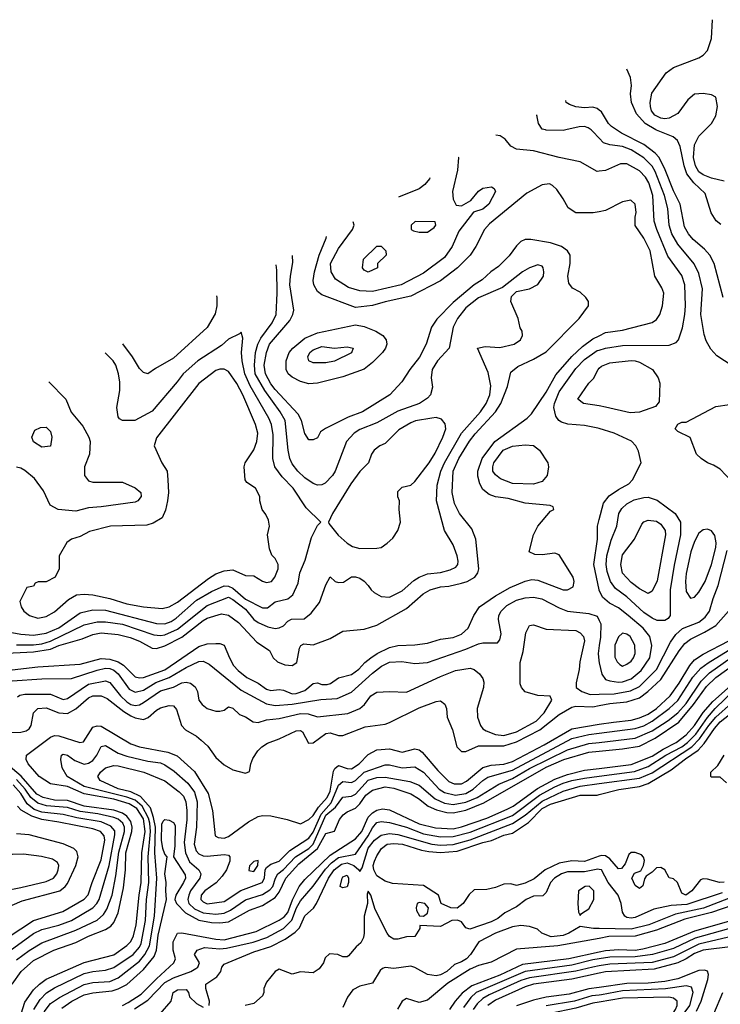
# Model space of a CAD drawing. Header units: inches. Extents: x 1793402 to 1900366, y 320852 to 470679.
# Tile 415 of 604: x 1837265 to 1840571, y 455875 to 460520. Entities that reach past the tile are written whole.
import ezdxf

# ---------------------------------------------------------------- set-up
doc = ezdxf.new("R2010")
doc.units = ezdxf.units.IN
doc.header["$MEASUREMENT"] = 0
for name, color, linetype in [('B8435', 7, 'Continuous'), ('B8436', 7, 'Continuous'), ('B8445', 7, 'Continuous'), ('B8446', 7, 'Continuous')]:
    doc.layers.add(name, color=color, linetype=linetype)

msp = doc.modelspace()

# ---------------------------------------------------------------- linework, layer by layer
at = {"layer": 'B8435', "color": 4}
for points, elevation in [([(1839842, 460000), (1839830, 459997.2), (1839750, 459999), (1839746, 460000)], 368), ([(1840000, 459960.8), (1839970, 459993.2), (1839961.1, 460000)], 368), ([(1840000, 459805.3), (1839990, 459804), (1839910, 459849), (1839810, 459869.4), (1839690, 459900.9), (1839609.5, 459909.5), (1839583.2, 459923.2), (1839556.5, 459956.5), (1839532.7, 459972.7), (1839512.4, 459975.6)], 372), ([(1839336.7, 459871.4), (1839336.3, 459870), (1839330.5, 459810), (1839306.8, 459710), (1839310, 459674), (1839324.7, 459644.7), (1839350, 459642), (1839393.2, 459666.8), (1839430, 459711), (1839450, 459726), (1839490.9, 459730.9), (1839503.6, 459723.6), (1839511, 459710), (1839478.8, 459650), (1839450, 459626.6), (1839407.1, 459612.9), (1839336.9, 459523.1), (1839306, 459450), (1839270, 459399), (1839170, 459323.7), (1839064.7, 459270), (1838930, 459237.4), (1838870, 459240.5), (1838816.2, 459256.2), (1838755.3, 459295.3), (1838735.1, 459330), (1838732, 459370), (1838770, 459440.7), (1838836, 459530), (1838842.7, 459550), (1838838.2, 459566.3)], 372), ([(1839201.1, 459774.7), (1839198.8, 459770), (1839176.7, 459743.3), (1839150, 459722.7), (1839051.9, 459682.7)], 368), ([(1840000, 459614.4), (1839970.5, 459609.5), (1839890, 459609.2), (1839852.5, 459632.5), (1839830, 459675.3), (1839798.9, 459718.9), (1839778.6, 459738.6), (1839765.2, 459745.2), (1839730, 459741.2), (1839658.8, 459701.2), (1839482.6, 459557.4), (1839458.4, 459530), (1839417.1, 459450), (1839390.4, 459410), (1839331.2, 459348.8), (1839250, 459287.8), (1839110, 459215.1), (1838990.3, 459189.7), (1838930, 459171.5), (1838850, 459162), (1838690, 459221.6), (1838670, 459238), (1838653.3, 459270), (1838649.7, 459290), (1838655.8, 459330), (1838678.9, 459410), (1838711.6, 459490), (1838712.8, 459498)], 376), ([(1837169.8, 457530.2), (1837330, 457537.8), (1837409.9, 457550.1), (1837450, 457568.1), (1837560.5, 457599.5), (1837610, 457620.3), (1837650, 457627.2), (1837730, 457620.3), (1837785.9, 457605.9), (1837830, 457588.8), (1837890, 457555.8), (1837910, 457553.7), (1837950, 457566), (1838030, 457606.7), (1838130, 457686.3), (1838150, 457696.9), (1838216.7, 457716.7), (1838250, 457710.4), (1838296.9, 457676.9), (1838383.9, 457583.9), (1838444, 457544), (1838461, 457510), (1838481, 457490), (1838515.9, 457475.9), (1838550, 457473.4), (1838572.9, 457487.1), (1838584.7, 457555.3), (1838591.9, 457568.1), (1838605.1, 457574.9), (1838650, 457570.7), (1838730, 457600.7), (1838790, 457634.8), (1838890, 457644), (1838950, 457663), (1839090, 457743), (1839168.5, 457811.5), (1839201.2, 457830), (1839250, 457844.9), (1839290, 457848.4), (1839350, 457861.3), (1839377.2, 457870), (1839412.3, 457890), (1839427, 457910), (1839431.6, 457930), (1839417, 458070), (1839398, 458118), (1839340.9, 458190), (1839317.4, 458237.4), (1839306, 458290), (1839309.7, 458390), (1839336.9, 458450), (1839388.1, 458531.9), (1839413.9, 458566.1), (1839509.6, 458670), (1839535.1, 458710), (1839567, 458790), (1839583.2, 458856.8), (1839615.5, 458884.5), (1839690, 458918), (1839750, 458952.4), (1839904.5, 459110), (1839949.3, 459170), (1839949.3, 459190), (1839937.2, 459210), (1839910, 459235.1), (1839873.8, 459253.8), (1839856.6, 459276.6), (1839852, 459310), (1839862, 459370), (1839862.7, 459410), (1839849.2, 459430), (1839821.2, 459450), (1839770, 459467.8), (1839676.3, 459483.7), (1839650, 459482.7), (1839630, 459473.2), (1839610, 459454), (1839574.4, 459405.6), (1839523.8, 459356.2), (1839488, 459330), (1839447.8, 459292.2), (1839410, 459269.6), (1839310, 459185.6), (1839233.3, 459106.7), (1839208, 459070), (1839183.8, 458990), (1839151.7, 458928.3), (1839105.5, 458870), (1839068, 458812), (1839011, 458750), (1838882.8, 458670), (1838815.6, 458644.4), (1838707.9, 458592.1), (1838684.9, 458575.1), (1838670, 458548), (1838650, 458538), (1838630, 458538), (1838610, 458568), (1838595.1, 458630), (1838579.1, 458659.1), (1838470, 458774.7), (1838450, 458801.6), (1838424.2, 458850), (1838419.3, 458890), (1838429.8, 458950.2), (1838444.4, 458990), (1838539.5, 459100.5), (1838554, 459130), (1838558.4, 459150), (1838540.4, 459270), (1838542.6, 459310), (1838554.3, 459374.3), (1838552.7, 459407.8)], 384), ([(1837250, 457571.3), (1837330, 457571.3), (1837370, 457576.2), (1837410, 457588.2), (1837570, 457664.9), (1837630, 457679.6), (1837670, 457679.6), (1837750, 457669), (1837897.5, 457617.5), (1837930, 457614.6), (1837950, 457618.3), (1838010, 457644.9), (1838150, 457756.5), (1838250, 457795.3), (1838270, 457785.3), (1838330, 457738.9), (1838370, 457690.4), (1838390, 457676.4), (1838436.1, 457656.1), (1838470, 457648.2), (1838489.6, 457650.4), (1838510, 457660.7), (1838530, 457682), (1838548, 457692), (1838606.6, 457693.4), (1838640.1, 457719.9), (1838679, 457770), (1838710, 457854), (1838730, 457892), (1838754, 457870), (1838770, 457864.7), (1838792.9, 457867.1), (1838830, 457891.3), (1838850, 457891.3), (1838870, 457884.7), (1838890, 457871.3), (1838910, 457851.3), (1838922.8, 457830), (1838938, 457818), (1838970, 457799.1), (1839010, 457796.3), (1839070, 457825.5), (1839124.9, 457875.1), (1839150, 457890.6), (1839190, 457905.5), (1839250, 457912.4), (1839296.1, 457923.9), (1839322.5, 457937.5), (1839332.7, 457950), (1839334.8, 457965.2), (1839329.4, 457990), (1839310, 458042), (1839269.2, 458110), (1839231.6, 458250), (1839235.3, 458324.7), (1839252.8, 458390), (1839269.8, 458430.2), (1839349.8, 458570.2), (1839438.7, 458670), (1839466, 458710), (1839483.6, 458750), (1839487.7, 458792.3), (1839476.1, 458856.1), (1839426, 458970), (1839461.2, 458978.8), (1839530, 458974), (1839598, 458990), (1839628.7, 459010), (1839638, 459030), (1839635.3, 459050), (1839626, 459066), (1839617.2, 459110), (1839582.7, 459190), (1839585.2, 459214.8), (1839610, 459238), (1839670, 459251), (1839710, 459271.3), (1839736, 459310), (1839739, 459330), (1839735.3, 459350), (1839730, 459358), (1839710, 459364), (1839670, 459349), (1839638, 459330), (1839542.8, 459257.2), (1839430, 459207.3), (1839370, 459160.7), (1839330.5, 459110), (1839310.7, 459070), (1839292, 458970), (1839236.3, 458910), (1839210.6, 458870), (1839207.3, 458830), (1839213.7, 458786.3), (1839202.8, 458750), (1839190, 458734), (1839151, 458710), (1839050, 458673.3), (1838950, 458618.4), (1838870, 458587), (1838842.8, 458570), (1838807.3, 458530), (1838753.4, 458390), (1838740.7, 458370), (1838705.8, 458334.2), (1838690, 458326), (1838670, 458324.5), (1838650, 458332.3), (1838610, 458359.5), (1838577, 458390), (1838550, 458425.2), (1838539.6, 458450), (1838531.5, 458490), (1838518, 458630), (1838494.7, 458670), (1838421, 458770), (1838376, 458850), (1838373.5, 458890), (1838378, 458950), (1838388.2, 458990), (1838402.6, 459017.4), (1838456.3, 459090), (1838475.6, 459130), (1838480.5, 459230), (1838479.1, 459339.1), (1838475.6, 459364.4)], 388), ([(1838194.3, 459216.9), (1838196, 459210), (1838196, 459170), (1838187.1, 459132.9), (1838150, 459068.7), (1837990, 458922.7), (1837905.2, 458874.8), (1837870, 458848.7), (1837850, 458855.3), (1837830, 458875.3), (1837798, 458930), (1837751.7, 458990.7)], 388), ([(1837210, 457632.7), (1837270, 457621.1), (1837330, 457616.9), (1837390, 457625.3), (1837450, 457650.3), (1837550, 457722), (1837610, 457736), (1837670, 457734.3), (1837910, 457671.8), (1837950, 457670.3), (1837979.2, 457680.8), (1838003.9, 457696.1), (1838099, 457781), (1838170, 457821.7), (1838230, 457849), (1838250, 457847.8), (1838270, 457838.3), (1838330, 457786.7), (1838410, 457745.5), (1838435.1, 457744.9), (1838470, 457773.4), (1838530, 457787.7), (1838553.3, 457806.7), (1838578.3, 457861.7), (1838587.3, 457910), (1838612.3, 457970), (1838642, 458078), (1838670, 458134), (1838686, 458150), (1838616.5, 458216.5), (1838555.1, 458310), (1838503.5, 458363.5), (1838469.6, 458410), (1838459.6, 458450), (1838461.7, 458561.7), (1838453.3, 458610), (1838440.7, 458640.7), (1838353.2, 458793.2), (1838326.9, 458850), (1838314.7, 458910), (1838311.5, 458950), (1838317.2, 459017.2), (1838310, 459046), (1838302, 459038), (1838250, 459013.2), (1838216.5, 458983.5), (1838104.9, 458910), (1838036.3, 458850), (1838008.6, 458811.4), (1837890, 458673.2), (1837809.1, 458629.1), (1837750, 458628.7), (1837736.4, 458636.4), (1837730, 458646), (1837724, 458690), (1837738, 458770), (1837737, 458810), (1837731.8, 458850), (1837718.4, 458890), (1837706.6, 458910), (1837668.5, 458948.1)], 392), ([(1837230, 457452.6), (1837350, 457466.3), (1837550, 457479.5), (1837650, 457506.3), (1837690, 457503.2), (1837730.2, 457490.2), (1837755.6, 457475.6), (1837810, 457420.4), (1837830, 457415.8), (1837850, 457417.4), (1837950, 457453.6), (1838110, 457562.6), (1838150, 457575.8), (1838190, 457577.1), (1838210, 457577.1), (1838230.5, 457570), (1838254.4, 457510), (1838274.1, 457474.1), (1838295.5, 457450), (1838336.3, 457416.3), (1838390, 457390.3), (1838430, 457361.3), (1838450, 457355.3), (1838490, 457360.8), (1838510, 457357.3), (1838550, 457339.6), (1838570, 457341.5), (1838610, 457356), (1838650, 457388.4), (1838670, 457392.2), (1838690, 457384.2), (1838716.6, 457383.4), (1838732.1, 457387.9), (1838770, 457414.4), (1838830, 457430.3), (1838864.7, 457455.3), (1838893, 457487), (1838922, 457510), (1838952.3, 457530), (1839010, 457558), (1839050, 457567), (1839130, 457570.4), (1839190, 457579.3), (1839250, 457598), (1839310, 457604.9), (1839350, 457620.4), (1839382, 457650), (1839407.3, 457710), (1839435.1, 457750), (1839510, 457801.3), (1839579.4, 457840.6), (1839650, 457870.8), (1839681.5, 457878.5), (1839710, 457876.3), (1839830, 457830.8), (1839850, 457831), (1839876, 457844), (1839881.2, 457870), (1839877.2, 457890), (1839810, 457995.3), (1839790, 458004), (1839730, 457995.3), (1839696.4, 457996.4), (1839668.7, 458010), (1839689.4, 458090), (1839710, 458131.3), (1839770, 458202), (1839786, 458210), (1839782, 458222), (1839768, 458228), (1839650, 458239.5), (1839570, 458260.5), (1839510, 458269.6), (1839480.1, 458280.1), (1839450, 458303.7), (1839435.6, 458330), (1839427, 458367), (1839426.9, 458390), (1839446.9, 458450), (1839506.3, 458530), (1839659.1, 458640.9), (1839679.4, 458660.6), (1839750, 458763), (1839795.3, 458844.7), (1839870, 458930.4), (1839921.4, 458978.6), (1839970, 459014), (1840000, 459029.2)], 376), ([(1840000, 458591.4), (1839993.4, 458593.4), (1839930, 458605.1), (1839851.9, 458611.9), (1839822, 458622), (1839809.6, 458629.6), (1839795.1, 458650), (1839786, 458690), (1839788, 458710), (1839810, 458764.9), (1839890, 458874.9), (1839930, 458917.6), (1839990, 458958.7), (1840000, 458961.6)], 372), ([(1840000, 458697.7), (1839926, 458710), (1839898, 458730), (1839950, 458804.7), (1839972.5, 458827.5), (1839994, 458870), (1840000, 458876)], 368), ([(1837402.1, 458812), (1837482.8, 458730), (1837507.9, 458667.9), (1837562.5, 458602.5), (1837591, 458550), (1837598, 458530), (1837594.8, 458470), (1837571, 458410), (1837571.3, 458370), (1837590, 458344.7), (1837610, 458338), (1837750, 458338.8), (1837810, 458310.8), (1837836, 458290), (1837838, 458270), (1837822, 458250), (1837810, 458244), (1837650, 458221.2), (1837590, 458217.2), (1837530, 458201.2), (1837446, 458210), (1837408.7, 458230), (1837378, 458298), (1837334.8, 458354.8), (1837290, 458394), (1837270, 458404), (1837250, 458409)], 392), ([(1840000, 457829.2), (1839999.6, 457830), (1839974.7, 457950), (1839991.5, 458070), (1839991.6, 458130), (1840000, 458161.8)], 372), ([(1837230, 457401.1), (1837370, 457410.3), (1837510, 457412.2), (1837630, 457451.5), (1837670, 457460.2), (1837690, 457459.6), (1837710, 457451.5), (1837730, 457433.4), (1837781.4, 457361.4), (1837810, 457347), (1837850, 457356.5), (1837906.9, 457393.1), (1837970, 457416.9), (1838050, 457463.7), (1838110, 457492.4), (1838130, 457494.4), (1838159.2, 457479.2), (1838310, 457356.4), (1838430, 457291.8), (1838470, 457285.3), (1838550, 457290.2), (1838686.7, 457313.3), (1838762.4, 457317.6), (1838830, 457347.7), (1838930, 457437.1), (1838972.7, 457470), (1839010, 457488.4), (1839067.5, 457492.5), (1839130, 457483), (1839190, 457488.2), (1839369.7, 457550.3), (1839430, 457576.3), (1839450, 457580.7), (1839519, 457581), (1839530, 457594), (1839536.5, 457623.5), (1839524, 457690), (1839525.2, 457710), (1839537.2, 457730), (1839563.8, 457756.2), (1839610, 457781.6), (1839650, 457792.2), (1839690, 457795.8), (1839728.6, 457788.6), (1839810, 457745.5), (1839850, 457730.4), (1839950, 457719.1), (1839990, 457706), (1840000, 457685.7)], 372), ([(1837254.2, 457325.8), (1837266, 457334), (1837290, 457338.4), (1837410, 457338.7), (1837470, 457313), (1837490, 457318), (1837590, 457384.6), (1837670, 457400.4), (1837690, 457393.4), (1837741.1, 457330), (1837770, 457301.7), (1837790, 457288.9), (1837810, 457284.6), (1837830, 457287.2), (1837850, 457298), (1837930, 457354.6), (1837990, 457371.7), (1838030, 457392), (1838050, 457394.9), (1838070.4, 457390.4), (1838092.7, 457372.7), (1838104, 457350), (1838111, 457310), (1838126, 457290), (1838150, 457271), (1838190, 457258), (1838210, 457258), (1838230, 457262), (1838250, 457278), (1838270, 457271.3), (1838302, 457242), (1838330, 457230.8), (1838367.4, 457207.4), (1838390, 457204.9), (1838430, 457217.6), (1838490, 457223.1), (1838590, 457247.2), (1838625.8, 457245.9), (1838670, 457230.4), (1838812.9, 457247.1), (1838870, 457270.6), (1838892.7, 457290), (1838921.2, 457330), (1838950, 457346.8), (1839010, 457351.3), (1839090, 457347.7), (1839250, 457421.6), (1839322, 457450), (1839390, 457460.7), (1839410, 457454.8), (1839434.6, 457434.6), (1839450, 457411.3), (1839454.9, 457394.9), (1839453, 457370), (1839423, 457270), (1839426, 457230), (1839439.1, 457190), (1839450, 457174.8), (1839465.5, 457165.5), (1839510, 457147.2), (1839550, 457143.6), (1839610, 457160.9), (1839701.6, 457210), (1839740.5, 457250), (1839775.3, 457310), (1839768.4, 457328.4), (1839710, 457332), (1839650, 457349.4), (1839632.3, 457370), (1839626.5, 457386.5), (1839626.8, 457486.8), (1839641.2, 457538.8), (1839652.9, 457627.1), (1839670, 457662), (1839690, 457664.7), (1839750, 457644.9), (1839890, 457638), (1839910, 457627.3), (1839924.9, 457610), (1839930.4, 457590), (1839908, 457490), (1839905.2, 457454.8), (1839891.1, 457391.1), (1839891.3, 457370), (1839918, 457350), (1839956.7, 457336.7), (1840000, 457337.8)], 368), ([(1840000, 457567), (1839994, 457530), (1839997.3, 457497.3), (1840000, 457485.4)], 372), ([(1837170, 457155.3), (1837270, 457158.3), (1837295.5, 457164.5), (1837310, 457174.9), (1837319.7, 457190), (1837329.6, 457250), (1837350, 457270.4), (1837390, 457273.7), (1837450, 457250.3), (1837490, 457247.2), (1837530, 457268.5), (1837590, 457321.3), (1837610, 457330.3), (1837649.7, 457330.3), (1837678.4, 457318.4), (1837756.7, 457256.7), (1837790, 457236), (1837810, 457226), (1837850, 457219.3), (1837871.4, 457228.6), (1837910, 457262), (1837930, 457273.4), (1837970, 457284), (1837990, 457282.8), (1838005.5, 457265.5), (1838028.2, 457190), (1838047.7, 457170), (1838099.6, 457139.6), (1838121.1, 457121.1), (1838152.2, 457092.2), (1838190, 457038.8), (1838230, 457004), (1838270, 456980.7), (1838330, 456964.7), (1838350, 456974), (1838355.3, 457010), (1838364.7, 457035.3), (1838388, 457070), (1838408, 457090), (1838433.6, 457106.4), (1838490, 457126.8), (1838570, 457164.9), (1838590, 457166.8), (1838599.9, 457159.9), (1838627.3, 457107.3), (1838650, 457108.2), (1838710, 457153), (1838730, 457154.9), (1838770, 457143.8), (1838790, 457143), (1838895.8, 457184.2), (1838990, 457197.1), (1839010, 457203.8), (1839150, 457273), (1839230, 457302.8), (1839250, 457306), (1839270.7, 457290.7), (1839278.8, 457270), (1839282.8, 457230), (1839306.8, 457170), (1839327.3, 457090), (1839350, 457067.3), (1839370, 457068), (1839430, 457093.7), (1839550, 457093.8), (1839610, 457113.6), (1839718.7, 457170), (1839810, 457242.6), (1839870, 457277.4), (1839890, 457280.9), (1839970, 457278.5), (1840000, 457284.1)], 364), ([(1837272.3, 455830), (1837290, 455885.5), (1837330, 455942.4), (1837358.4, 455970), (1837390, 455993.4), (1837570, 456072.8), (1837710, 456108.8), (1837770, 456152.2), (1837788.7, 456171.3), (1837802, 456198), (1837814.8, 456250), (1837828, 456390), (1837838, 456450), (1837840.7, 456590), (1837856.8, 456690), (1837849.9, 456750), (1837818.1, 456798.1), (1837781.3, 456821.3), (1837710, 456843), (1837570, 456868.3), (1837490, 456902), (1837410, 456915.4), (1837357.6, 456950), (1837305.6, 457010), (1837295.1, 457030), (1837297.2, 457050), (1837410, 457135.8), (1837430, 457142.6), (1837450, 457141.7), (1837549.3, 457110.7), (1837566.6, 457113.4), (1837610, 457182), (1837630, 457188.2), (1837650, 457186.4), (1837790, 457103.7), (1837830, 457088.9), (1837964, 457064), (1838007.5, 457047.5), (1838090, 456972.7), (1838154.4, 456870), (1838175.5, 456790), (1838186.8, 456670), (1838201.6, 456661.6), (1838230, 456659.3), (1838250, 456666.7), (1838344.2, 456735.8), (1838390, 456760.4), (1838410, 456766), (1838450, 456763.8), (1838527.5, 456747.5), (1838590, 456726), (1838630, 456747.3), (1838650, 456766), (1838674.5, 456805.5), (1838716.5, 456850), (1838730, 456880.7), (1838745.8, 456974.2), (1838752.2, 456987.8), (1838770, 457001.3), (1838810, 456987), (1838830, 456985.3), (1838867.3, 457010), (1838910, 457052.7), (1838950, 457074.9), (1839010, 457079.6), (1839070, 457064.4), (1839130, 457080.5), (1839150, 457075.5), (1839164.6, 457064.6), (1839237.6, 456977.6), (1839290, 456926.7), (1839314.4, 456914.4), (1839350, 456914.6), (1839373.1, 456926.9), (1839450, 456991.6), (1839490, 457002.4), (1839550, 457007.2), (1839590, 457021.2), (1839740.4, 457099.6), (1839870, 457174.9), (1840000, 457195.8)], 356), ([(1837331.1, 455850), (1837361.8, 455898.2), (1837391.7, 455928.3), (1837430, 455953.1), (1837570, 456019.6), (1837610, 456030.3), (1837670, 456035.3), (1837710, 456048.8), (1837800.5, 456110), (1837830, 456144.9), (1837838, 456162), (1837858.8, 456270), (1837863.8, 456370), (1837873.8, 456450), (1837870.7, 456570), (1837882.2, 456690), (1837879.6, 456730), (1837873, 456753), (1837842.6, 456810), (1837810, 456837.5), (1837770, 456852.6), (1837570, 456902.8), (1837489.4, 456950), (1837466, 456990), (1837459, 457030), (1837462, 457050), (1837470, 457054.8), (1837490, 457050.6), (1837524.7, 457024.7), (1837570, 457008.2), (1837590, 457012.7), (1837610, 457025.5), (1837629.6, 457050), (1837650, 457090.8), (1837670, 457095.5), (1837730, 457060.3), (1837770, 457045.3), (1837870, 457021.7), (1837930, 457013.4), (1837950, 457004.9), (1837994.3, 456974.3), (1838058, 456918), (1838090, 456876.3), (1838103.1, 456830), (1838099.5, 456710), (1838088.9, 456630), (1838098.3, 456598.3), (1838110, 456584.4), (1838130, 456575.3), (1838150, 456573.4), (1838230, 456582), (1838250, 456578), (1838256, 456570), (1838256.3, 456550), (1838240.4, 456510), (1838221.1, 456478.9), (1838191.4, 456448.6), (1838139.3, 456410), (1838121.6, 456390), (1838119.3, 456370), (1838130, 456358), (1838150, 456348.9), (1838230, 456359.5), (1838308.8, 456411.2), (1838409.7, 456450.3), (1838419.7, 456470), (1838423.5, 456510), (1838430, 456521.1), (1838450, 456535.8), (1838490, 456550.4), (1838540.2, 456599.8), (1838630, 456658), (1838650, 456687.2), (1838687.7, 456772.3), (1838734.4, 456825.6), (1838770, 456908.2), (1838790, 456926.7), (1838830, 456921.1), (1838850, 456930.3), (1838890.6, 456969.4), (1838990, 457004.4), (1839010, 457004.4), (1839070, 456990.4), (1839130, 456994.9), (1839170, 456970.4), (1839244.4, 456890), (1839270, 456874.6), (1839321.2, 456861.2), (1839370, 456869.1), (1839405.6, 456890), (1839450, 456930.4), (1839474.1, 456945.9), (1839590, 456979.2), (1839870, 457129.1), (1839950, 457147.1), (1840000, 457153.5)], 352), ([(1837380, 455840), (1837410, 455878.7), (1837452.7, 455907.3), (1837570, 455967.8), (1837610, 455977.8), (1837690, 455982.3), (1837730, 456000.3), (1837830, 456078.9), (1837855.6, 456110), (1837876.8, 456150), (1837901.4, 456290), (1837912.7, 456470), (1837902.9, 456590), (1837905.3, 456710), (1837896.7, 456756.7), (1837881.9, 456801.9), (1837835.8, 456855.8), (1837790, 456877.1), (1837730, 456891.1), (1837644, 456930), (1837633.2, 456950), (1837646.6, 456970), (1837670, 456990.4), (1837710, 457001.6), (1837730, 456999.5), (1837850.8, 456970), (1837950, 456928.5), (1838017.8, 456877.8), (1838037.2, 456857.2), (1838048.9, 456830), (1838053.6, 456790), (1838054.1, 456745.9), (1838041.4, 456638.6), (1838047.1, 456590), (1838067, 456547), (1838110.6, 456510), (1838119.3, 456490), (1838115.8, 456470), (1838071.7, 456410), (1838062.7, 456390), (1838059, 456370), (1838063.6, 456350), (1838090, 456325.3), (1838130, 456307.2), (1838190, 456299.6), (1838230, 456304.4), (1838260.5, 456319.5), (1838330, 456367.4), (1838410, 456393.6), (1838445.5, 456414.5), (1838459.2, 456430), (1838472.1, 456470), (1838483.6, 456490), (1838510, 456510.3), (1838566.9, 456570), (1838629.7, 456610), (1838650, 456630.3), (1838710, 456767.1), (1838755.8, 456804.2), (1838790, 456852.4), (1838830, 456857), (1838850, 456866.7), (1838910, 456932.9), (1838950, 456944.4), (1838990, 456945.8), (1839106.5, 456926.5), (1839150, 456908.7), (1839224.8, 456844.8), (1839270, 456824.4), (1839310, 456817.6), (1839370, 456828.2), (1839423.6, 456850), (1839526.6, 456913.4), (1839590, 456940.2), (1839670, 456987.5), (1839850, 457076.2), (1839950, 457104.9), (1840000, 457110.7)], 348), ([(1837463.7, 455856.3), (1837510.6, 455889.4), (1837570, 455919.6), (1837610, 455929.1), (1837701.4, 455938.6), (1837730, 455947.8), (1837770, 455968.9), (1837850, 456039.5), (1837899, 456101), (1837909.8, 456130.2), (1837918.7, 456201.3), (1837958, 456370), (1837954, 456410), (1837956.3, 456450), (1837949.8, 456490.2), (1837961.2, 456570), (1837950, 456584), (1837939.7, 456610), (1837933.5, 456650), (1837935.8, 456724.2), (1837941.5, 456738.5), (1837950, 456746), (1837970, 456743.1), (1837990, 456732.7), (1837998, 456718), (1837997.5, 456622.5), (1837990.5, 456570), (1838045.1, 456485.1), (1838046.7, 456470), (1838038.7, 456450), (1838002, 456390), (1837996.3, 456370), (1838005.5, 456350), (1838046.9, 456306.9), (1838110, 456272.2), (1838170, 456260.2), (1838210, 456259.2), (1838250, 456264.7), (1838350, 456318.9), (1838410, 456341.1), (1838470, 456378.7), (1838490, 456404.4), (1838520.4, 456470), (1838582.8, 456537.2), (1838669.8, 456610), (1838710, 456680.7), (1838750, 456691), (1838773.9, 456746.1), (1838791.9, 456768.1), (1838810, 456783.1), (1838850, 456800.3), (1838870, 456820.3), (1838898.3, 456861.7), (1838930, 456884.9), (1838990, 456900.3), (1839030, 456894.9), (1839110, 456867.4), (1839146.3, 456846.3), (1839192.7, 456810), (1839231.9, 456791.9), (1839280, 456780), (1839310, 456777.8), (1839370, 456790.2), (1839454.8, 456825.2), (1839750, 456992.9), (1839832, 457030), (1839950, 457063.9), (1840000, 457068.8)], 344), ([(1837229.8, 455970.2), (1837271.5, 456030), (1837330, 456082), (1837426, 456130), (1837530, 456166.3), (1837590, 456196), (1837670, 456227.2), (1837695.8, 456244.2), (1837710, 456260.5), (1837730, 456306), (1837755.2, 456424.8), (1837764.5, 456510), (1837766.3, 456590), (1837794.6, 456690), (1837796.5, 456710), (1837790, 456736.9), (1837770, 456763.1), (1837750, 456776.2), (1837709.3, 456790.7), (1837569.9, 456809.9), (1837490, 456836.5), (1837430, 456837.3), (1837376.2, 456850), (1837346.5, 456866.5), (1837271.2, 456951.2), (1837190, 457020.3)], 364), ([(1837750, 455869.2), (1837777.3, 455882.7), (1837838, 455922), (1837910, 455995.3), (1837992.3, 456070), (1837999.6, 456090), (1837989.8, 456129.8), (1837989.8, 456170), (1838010, 456210.5), (1838030, 456212), (1838190, 456182.2), (1838230, 456179.2), (1838381, 456219), (1838490, 456271.5), (1838513, 456287), (1838530, 456308.7), (1838552.3, 456367.7), (1838584.5, 456430), (1838610, 456463.1), (1838730, 456579.2), (1838850, 456655.8), (1838879.8, 456690), (1838910, 456758), (1838930, 456778.3), (1838950, 456790.3), (1838977.2, 456797.2), (1839010, 456791.8), (1839150, 456727.1), (1839227.6, 456707.6), (1839310, 456702.3), (1839350, 456712), (1839470, 456753), (1839565.2, 456794.8), (1839593, 456810), (1839707.7, 456892.3), (1839790, 456936.3), (1839850, 456959.7), (1839930, 456979.2), (1840000, 456987.7)], 336), ([(1837250, 456084.9), (1837310, 456128.8), (1837370, 456165.3), (1837530, 456224.6), (1837630, 456272.2), (1837661.1, 456298.9), (1837676.8, 456323.2), (1837701, 456390), (1837719, 456481), (1837732.9, 456592.9), (1837759.8, 456690), (1837759.8, 456710), (1837752.1, 456730), (1837730, 456748.5), (1837710, 456756.5), (1837633.1, 456773.1), (1837550, 456784.2), (1837490, 456803.5), (1837391.2, 456811.2), (1837350, 456823.5), (1837317.2, 456850), (1837290.6, 456890), (1837250, 456936.2)], 368), ([(1837806.6, 455853.4), (1837870, 455894.3), (1837950, 455977.8), (1837990, 455999.6), (1838073.2, 456030), (1838096.6, 456043.4), (1838106, 456050), (1838112.7, 456070), (1838089.3, 456110), (1838102, 456130), (1838137.6, 456142.4), (1838210, 456137.3), (1838240.6, 456139.4), (1838367.4, 456167.4), (1838430.7, 456189.3), (1838510, 456232.9), (1838548.5, 456271.5), (1838570.7, 456329.3), (1838590, 456362.4), (1838650, 456432.7), (1838708.2, 456511.8), (1838736.9, 456543.1), (1838770, 456567.2), (1838850, 456583.1), (1838909.8, 456670), (1838930, 456708.2), (1838950, 456732), (1838970, 456738), (1839010, 456733.1), (1839090, 456710.3), (1839170, 456679.7), (1839250, 456664.5), (1839310, 456666.5), (1839390, 456687.2), (1839590, 456765.4), (1839718.6, 456861.4), (1839790, 456901.6), (1839830, 456918.5), (1839870, 456931), (1839930, 456941.8), (1840000, 456951.1)], 332), ([(1838159, 455870), (1838160.9, 455890), (1838142.7, 455950), (1838144, 455970), (1838195.9, 456004.1), (1838214, 456030), (1838219, 456050), (1838230, 456064.7), (1838370, 456122.3), (1838450, 456147.4), (1838517.7, 456182.3), (1838564.8, 456215.2), (1838584.9, 456235.1), (1838610, 456293), (1838650.8, 456329.2), (1838665.1, 456350), (1838722, 456470), (1838748.7, 456510), (1838784, 456536), (1838810, 456542.3), (1838842, 456530), (1838866, 456510), (1838870, 456501), (1838880.5, 456519.5), (1838910, 456612), (1838939.7, 456650), (1838970, 456673.4), (1839010, 456681.3), (1839050, 456675.5), (1839209.7, 456630.3), (1839250, 456626), (1839310, 456629.3), (1839390, 456651), (1839590, 456728.3), (1839650, 456767.2), (1839730, 456832.8), (1839830, 456879.7), (1839910, 456903.9), (1840000, 456916)], 328), ([(1837203.1, 456116.9), (1837330, 456208.7), (1837370, 456227.4), (1837450, 456247.6), (1837509.3, 456270), (1837609.8, 456330.2), (1837629.6, 456350), (1837640.5, 456370), (1837687.7, 456530), (1837714.6, 456674.6), (1837713.7, 456693.7), (1837695.7, 456715.7), (1837650, 456735.9), (1837534.3, 456754.3), (1837470, 456770.7), (1837370, 456781.1), (1837333.9, 456793.9), (1837300.2, 456820.2), (1837269.8, 456870), (1837234.8, 456910)], 372), ([(1840000, 456573.8), (1839930, 456548.4), (1839870, 456552), (1839810, 456541.1), (1839744, 456510), (1839693.4, 456466.6), (1839650, 456447), (1839610, 456435.1), (1839583.3, 456443.3), (1839550, 456442), (1839510, 456425.4), (1839470, 456416), (1839410, 456415.1), (1839386.4, 456393.6), (1839357.6, 456350), (1839330, 456328.5), (1839299, 456330), (1839253.2, 456350), (1839241.2, 456390), (1839170, 456436), (1839024.7, 456444.7), (1838990, 456455.3), (1838950, 456481.2), (1838936, 456510), (1838933.2, 456530), (1838939.3, 456550), (1838950, 456576), (1838972.7, 456610), (1838999, 456630), (1839030, 456634.3), (1839071.3, 456630), (1839161.4, 456601.4), (1839195.6, 456595.6), (1839250, 456591.1), (1839330, 456597.8), (1839450, 456638.8), (1839491.9, 456648.1), (1839550, 456673.6), (1839590, 456682), (1839666.6, 456733.4), (1839730, 456798.2), (1839770, 456818.5), (1839910, 456861.8), (1839990, 456861.7), (1840000, 456864.3)], 324), ([(1837210, 456192), (1837329.8, 456270.2), (1837467.9, 456312.1), (1837569.8, 456370.2), (1837588.6, 456391.4), (1837606.9, 456450), (1837650, 456556), (1837666.9, 456650), (1837663, 456670), (1837646.6, 456690), (1837610, 456702.2), (1837450, 456734.8), (1837370, 456746.2), (1837321.9, 456761.9), (1837271.5, 456791.5), (1837254.3, 456810)], 376), ([(1837170, 456317.1), (1837276.6, 456363.4), (1837454.5, 456410), (1837479.6, 456430), (1837490, 456444.9), (1837529.7, 456530), (1837541.6, 456570), (1837535.4, 456595.4), (1837521.2, 456610), (1837470, 456631.3), (1837310, 456674.3), (1837250, 456679.7)], 384), ([(1840000, 456511.3), (1839992.7, 456512.7), (1839930, 456499.8), (1839850, 456499.7), (1839822, 456490), (1839789.3, 456470.7), (1839770.4, 456450), (1839750, 456402), (1839733.7, 456386.3), (1839690, 456384.5), (1839654.8, 456370), (1839610, 456334), (1839554.3, 456305.7), (1839520.5, 456279.5), (1839490, 456264), (1839389.3, 456229.3), (1839370, 456235.3), (1839350, 456264), (1839331.5, 456271.5), (1839304.7, 456270), (1839250, 456242), (1839152.7, 456247.3), (1839152.7, 456232.7), (1839130, 456195.3), (1839090, 456193.2), (1839050, 456182.7), (1839030, 456182.7), (1839010, 456195.1), (1838998.4, 456210), (1838942.7, 456322.7), (1838922, 456390), (1838910, 456408), (1838904.9, 456395.1), (1838905.5, 456350), (1838890.5, 456290), (1838890.6, 456210), (1838886.8, 456190), (1838875.2, 456164.8), (1838853.4, 456146.6), (1838816.8, 456103.2), (1838810, 456099), (1838790, 456099), (1838766, 456110), (1838726.8, 456113.2), (1838706.4, 456093.6), (1838698, 456070), (1838678, 456042), (1838650, 456024), (1838590, 456028.7), (1838550, 456017.2), (1838490, 456040.9), (1838470, 456029.3), (1838430, 455979.3), (1838417.1, 455950), (1838416.3, 455930), (1838410, 455915.3), (1838370, 455879.3), (1838329.5, 455869.5)], 328), ([(1840000, 456231.8), (1839972.3, 456232.3), (1839910, 456242), (1839856, 456210), (1839830, 456199.7), (1839773.6, 456193.6), (1839728.7, 456210), (1839709.1, 456229.1), (1839670, 456241.2), (1839630, 456246), (1839590, 456240.9), (1839511, 456210), (1839430.8, 456170), (1839392.7, 456110), (1839373, 456090), (1839350, 456075.1), (1839317.3, 456062.7), (1839280.7, 456030), (1839250, 456014.5), (1839229.5, 456009.5), (1839190, 456016), (1839130, 456049.3), (1839110, 456055.1), (1839030, 456043.7), (1838990, 456049.2), (1838976.8, 456043.2), (1838966.2, 456033.8), (1838930, 455974), (1838870, 455961.2), (1838836.8, 455943.2), (1838812.1, 455907.9), (1838790, 455859.3)], 332), ([(1840000, 456185.9), (1839804.7, 456150), (1839610, 456134.7), (1839490, 456074), (1839430, 456057.7), (1839390, 456040.9), (1839285.7, 455974.3), (1839190, 455895.1), (1839150, 455884), (1839090, 455902), (1839070, 455889), (1839047.3, 455852.7)], 336), ([(1840000, 456120.3), (1839856, 456090), (1839638, 456062), (1839530, 456012.4), (1839398, 455962), (1839353.3, 455926.7), (1839319.5, 455890), (1839293.1, 455850)], 344), ([(1840000, 456089), (1839970, 456084.2), (1839870, 456060.2), (1839650, 456029.8), (1839419.5, 455930), (1839393.2, 455906.8), (1839359.5, 455860.5)], 348), ([(1840000, 456055.8), (1839970, 456050.7), (1839890, 456030.7), (1839670, 455999.8), (1839630, 455987), (1839480.1, 455919.9), (1839450, 455902.2), (1839423.5, 455876.5), (1839405.2, 455850)], 352), ([(1840000, 456021.2), (1839870, 455994), (1839690.1, 455969.9), (1839650, 455956.8), (1839510, 455893.8), (1839473.4, 455870)], 356), ([(1837928, 455830), (1837979, 455890), (1837989, 455930), (1838010, 455942.8), (1838050, 455944.7), (1838061, 455930), (1838066, 455910), (1838099, 455879), (1838130, 455862)], 328), ([(1840000, 455954.6), (1839950, 455947.2), (1839857.1, 455922.9), (1839750, 455907.8), (1839690, 455893.8), (1839610, 455867.7)], 364), ([(1840000, 455918.1), (1839965.1, 455914.9), (1839882.8, 455890), (1839750, 455867.8)], 368), ([(1840000, 455885), (1839970, 455879.8), (1839890, 455856.2), (1839768.5, 455831.5), (1839670, 455802.7), (1839634.2, 455785.8), (1839618.7, 455770), (1839606, 455730), (1839607.6, 455670), (1839597.7, 455570), (1839565.7, 455410), (1839558, 455350), (1839564.6, 455290), (1839633.9, 455113.9), (1839650, 455086), (1839670, 455063.1), (1839790, 454978.9), (1839850, 454963.7), (1839971.3, 454950), (1839996, 454936), (1840000, 454922.4)], 372)]:
    msp.add_lwpolyline(points, dxfattribs=dict(at, elevation=elevation))
for points, elevation in [([(1839131.6, 459568.4), (1839112, 459550), (1839112, 459530), (1839123.5, 459523.5), (1839150, 459518), (1839190, 459518), (1839220.4, 459539.6), (1839228, 459550), (1839226, 459566)], 372), ([(1838910, 459329), (1838890, 459338), (1838882, 459350), (1838888, 459390), (1838950, 459452), (1838970, 459452), (1838992, 459430), (1838994, 459410), (1838954, 459370), (1838954, 459350)], 368), ([(1838630, 458801.6), (1838590, 458813.3), (1838550, 458833.6), (1838531.8, 458850), (1838523, 458870), (1838522, 458910), (1838536.3, 458950), (1838553.3, 458970), (1838610, 459018), (1838670, 459042.6), (1838850, 459080.5), (1838890, 459073.4), (1838946, 459050), (1838978.8, 459030), (1838994, 459010), (1838997.3, 458990), (1838990.7, 458970), (1838976.3, 458950), (1838930, 458902.9), (1838890, 458871.6), (1838790, 458835.1), (1838670, 458805.1)], 376), ([(1838750.6, 458970.6), (1838810, 458977.3), (1838838, 458970), (1838830, 458949), (1838750, 458909.4), (1838710, 458900.9), (1838650, 458901.2), (1838628.7, 458910), (1838624, 458930), (1838634, 458950), (1838650, 458962.8), (1838690, 458978)], 372), ([(1838230, 458872), (1838210, 458871.8), (1838190, 458865.1), (1838110, 458803.7), (1837910, 458548), (1837898.8, 458510), (1837936, 458430), (1837960.7, 458390), (1837964, 458350), (1837966.8, 458290), (1837962, 458250), (1837953.8, 458206.2), (1837937.3, 458170), (1837895.2, 458144.8), (1837865.2, 458134.8), (1837694, 458130), (1837593.7, 458106.3), (1837550, 458081.2), (1837510, 458068.7), (1837487.1, 458052.9), (1837452, 457990), (1837452, 457930), (1837432, 457890), (1837390, 457868), (1837352.7, 457867.3), (1837338, 457862), (1837330, 457848), (1837298, 457842), (1837265.4, 457774.6), (1837271.3, 457750), (1837284.7, 457730), (1837312, 457710), (1837350, 457696), (1837390, 457704), (1837430, 457726), (1837496, 457784), (1837532.7, 457807.3), (1837570, 457810.6), (1837610, 457806), (1837690, 457788.7), (1837770, 457763.7), (1837849.4, 457750.6), (1837937.5, 457742.5), (1837970, 457750.6), (1838010, 457772.7), (1838156.2, 457883.8), (1838190, 457905.5), (1838230, 457920.5), (1838270, 457924), (1838330, 457898), (1838370, 457896), (1838410, 457870.8), (1838430, 457865.5), (1838454, 457870), (1838469, 457890), (1838484, 457930), (1838484, 457950), (1838470, 457978), (1838454.6, 457994.6), (1838443.1, 458023.1), (1838434, 458090), (1838444, 458130), (1838438.6, 458158.6), (1838426.3, 458186.3), (1838408.7, 458210), (1838398, 458250), (1838398, 458270), (1838378, 458310), (1838336.4, 458336.4), (1838328.7, 458350), (1838324, 458410), (1838328.9, 458428.9), (1838369.6, 458490.4), (1838384.5, 458530), (1838389.5, 458570), (1838378.4, 458610), (1838318, 458750), (1838290, 458803.7), (1838250, 458860.9)], 396), ([(1839230, 458642.7), (1839210, 458640.7), (1839132.1, 458627.9), (1839110, 458618.4), (1839054.6, 458585.4), (1838990, 458521.2), (1838964.7, 458510), (1838938, 458490), (1838924.7, 458470), (1838910.9, 458429.1), (1838870, 458388.7), (1838827.7, 458330), (1838741, 458190), (1838722, 458150), (1838723.6, 458143.6), (1838767.9, 458087.9), (1838811, 458050), (1838835.2, 458035.2), (1838870, 458025.5), (1838950, 458027.3), (1838970, 458030.8), (1838999, 458050), (1839025.6, 458074.4), (1839048.7, 458110), (1839062, 458150), (1839055.3, 458210), (1839058, 458250), (1839049.1, 458269.1), (1839050, 458294), (1839070, 458314), (1839110, 458324.7), (1839130, 458342), (1839197, 458430), (1839225.3, 458474.7), (1839262, 458550), (1839276, 458590), (1839272.9, 458612.9), (1839255.1, 458635.1)], 392), ([(1837370, 458504), (1837330, 458528.7), (1837322, 458550), (1837336.4, 458583.6), (1837363.1, 458596.9), (1837390, 458598), (1837410, 458578), (1837417.3, 458550), (1837410, 458508.7)], 388), ([(1839690, 458329.6), (1839590, 458332), (1839533.8, 458353.8), (1839510, 458373.2), (1839498, 458390), (1839497, 458410), (1839502.9, 458430), (1839547, 458490), (1839590, 458508), (1839650, 458514.8), (1839690, 458510.8), (1839718, 458490), (1839757.3, 458430), (1839760.7, 458410), (1839754.8, 458370), (1839730, 458341.2)], 372), ([(1837283.2, 456583.2), (1837230, 456580.9), (1837175.2, 456564.8), (1837130, 456541.2), (1837096, 456510), (1837086, 456490), (1837081, 456470), (1837090, 456434), (1837110, 456418), (1837150.7, 456410.7), (1837190, 456410.7), (1837270, 456426.7), (1837390, 456454.4), (1837425.2, 456470), (1837440.7, 456490), (1837447, 456510), (1837449.3, 456530), (1837443.7, 456543.7), (1837420.1, 456560.1), (1837367.5, 456572.5)], 388), ([(1838390, 456553.2), (1838370, 456549), (1838350, 456528), (1838346, 456506), (1838370, 456502), (1838389, 456530)], 356), ([(1838790, 456424), (1838778, 456430), (1838786, 456470), (1838790, 456476), (1838810, 456484.7), (1838817.3, 456470), (1838817.3, 456450), (1838810, 456428.7)], 324), ([(1839952.1, 456432.1), (1839934, 456430), (1839902, 456410), (1839898, 456350), (1839902, 456310), (1839910, 456294), (1839916.4, 456303.6), (1839950, 456324.7), (1839974, 456370), (1839974, 456410)], 332), ([(1839150, 456354.5), (1839141, 456350), (1839136, 456330), (1839138, 456318), (1839152, 456292), (1839170, 456291.3), (1839190, 456304.7), (1839193.6, 456330), (1839176, 456350)], 328)]:
    msp.add_lwpolyline(points, close=True, dxfattribs=dict(at, elevation=elevation))
at = {"layer": 'B8436', "color": 4}
for points, elevation in [([(1840000, 460093), (1839990, 460100.9), (1839970, 460107), (1839930, 460105.1), (1839889.6, 460109.6), (1839859.3, 460119.3), (1839844, 460130), (1839841.8, 460139.3)], 364), ([(1839746, 460000), (1839730, 460004), (1839713.2, 460030), (1839706, 460070), (1839706.5, 460072.1)], 368), ([(1839961.1, 460000), (1839948, 460010), (1839930, 460016), (1839905.2, 460014.8), (1839842, 460000)], 368)]:
    msp.add_lwpolyline(points, dxfattribs=dict(at, elevation=elevation))
at = {"layer": 'B8445', "color": 4}
for points, elevation in [([(1840585.2, 459210), (1840542, 459370), (1840520.9, 459410), (1840497.1, 459437.1), (1840443.7, 459483.7), (1840420.7, 459510), (1840402.8, 459542.8), (1840382.4, 459650), (1840350, 459712.3), (1840311.6, 459811.6), (1840282, 459870), (1840264.2, 459890), (1840210.6, 459930.6), (1840104.4, 459984.4), (1840081.7, 460000)], 364), ([(1840573.9, 459553.9), (1840552, 459572), (1840528.5, 459608.5), (1840499.8, 459699.7), (1840446.3, 459750), (1840413.5, 459793.5), (1840400.4, 459830), (1840382, 459922), (1840369.7, 459949.7), (1840348.2, 459968.2), (1840270, 459998.3), (1840267.1, 460000)], 356), ([(1840590, 459758), (1840530, 459771.8), (1840490, 459787.8), (1840470, 459802.9), (1840453.3, 459830), (1840445.1, 459870), (1840449.7, 459930.3), (1840469.7, 459970.3), (1840499.3, 460000)], 352), ([(1840626.8, 458886.8), (1840554.5, 458934.5), (1840526.3, 458966.3), (1840504.8, 459004.8), (1840494.2, 459034.2), (1840478.4, 459130), (1840487.6, 459250), (1840470, 459322), (1840448.2, 459368.2), (1840370, 459460.9), (1840342, 459510), (1840329.7, 459550), (1840323.5, 459630), (1840308.4, 459690), (1840264, 459804), (1840249.8, 459829.8), (1840210, 459868), (1840150, 459906.6), (1840110, 459922), (1840049.6, 459929.6), (1840019.6, 459939.6), (1840000, 459960.8)], 368), ([(1840000, 458961.6), (1840030, 458970.4), (1840110, 458983.7), (1840330, 458984), (1840362, 458998), (1840373.2, 459010), (1840393.3, 459066.7), (1840403.6, 459130), (1840407.3, 459170), (1840403.6, 459270), (1840390, 459313.2), (1840324.2, 459404.2), (1840271.3, 459530), (1840259.7, 459570), (1840252.8, 459690), (1840233.5, 459750), (1840218, 459778), (1840190, 459807), (1840130, 459840.9), (1840099.8, 459840.2), (1840030, 459809), (1840000, 459805.3)], 372), ([(1840000, 459029.2), (1840030, 459044.4), (1840110, 459054.9), (1840250, 459090.8), (1840270, 459106), (1840285.2, 459130), (1840299, 459170), (1840304, 459230), (1840294.8, 459254.8), (1840262.7, 459310), (1840240.7, 459430), (1840210, 459489), (1840169.4, 459549.4), (1840169.3, 459589.3), (1840174, 459610), (1840169.4, 459649.4), (1840149, 459669), (1840110, 459660.9), (1840030, 459619.3), (1840000, 459614.4)], 376), ([(1840000, 458876), (1840010, 458886), (1840050, 458900.5), (1840150, 458912.7), (1840170, 458910.4), (1840190, 458904), (1840251.3, 458870), (1840278, 458830), (1840285.4, 458805.4), (1840282, 458718), (1840264.7, 458695.3), (1840190, 458669), (1840145.6, 458665.6), (1840030, 458692.7), (1840000, 458697.7)], 368), ([(1840623.2, 458343.2), (1840570, 458399), (1840538.9, 458418.9), (1840510, 458429.4), (1840481.2, 458450), (1840459.3, 458470), (1840428.7, 458548.7), (1840370, 458578), (1840358, 458590), (1840370, 458612), (1840390, 458622), (1840410, 458622), (1840550, 458694.8), (1840614.8, 458705.2)], 368), ([(1840000, 458161.8), (1840020.5, 458239.5), (1840046.6, 458273.4), (1840090, 458304.4), (1840139.3, 458330), (1840157, 458350), (1840198, 458430), (1840184.8, 458484.8), (1840172.7, 458510), (1840151.5, 458531.5), (1840070, 458569.4), (1840000, 458591.4)], 372), ([(1840000, 457337.8), (1840070, 457339.6), (1840146.7, 457353.3), (1840190, 457374.9), (1840270, 457454.9), (1840335.8, 457584.2), (1840360.8, 457619.2), (1840392.8, 457647.2), (1840470, 457678.4), (1840498.9, 457701.1), (1840519.6, 457730), (1840536.9, 457790), (1840561.3, 457850), (1840604, 458016)], 368), ([(1840000, 457485.4), (1840012.1, 457432.1), (1840030, 457408), (1840050, 457400.4), (1840090, 457394.9), (1840110, 457396.5), (1840150, 457410.3), (1840198, 457450), (1840238, 457510), (1840247.6, 457567.6), (1840238.4, 457610), (1840207, 457650), (1840137, 457710), (1840090, 457745.1), (1840048.1, 457768.1), (1840015.8, 457795.8), (1840000, 457829.2)], 372), ([(1840000, 457284.1), (1840050, 457293.6), (1840130, 457302.4), (1840190, 457320.3), (1840229.7, 457350), (1840290, 457407), (1840376.9, 457543.1), (1840403.3, 457576.7), (1840430, 457597.4), (1840497, 457630), (1840550, 457662.6), (1840609.4, 457730)], 364), ([(1840000, 457685.7), (1840007.7, 457670), (1840006.4, 457606.4), (1840000, 457567)], 372), ([(1840000, 457195.8), (1840066.4, 457206.4), (1840150, 457214.9), (1840190, 457225.8), (1840230, 457243.6), (1840270, 457270.3), (1840333.7, 457330), (1840377.6, 457390), (1840427.1, 457472.9), (1840450, 457499.5), (1840490, 457526.3), (1840611.6, 457590)], 356), ([(1840000, 457153.5), (1840170, 457175.5), (1840210, 457189.1), (1840250, 457210.2), (1840329.7, 457270), (1840370, 457308.8), (1840441.2, 457418.8), (1840479.6, 457460.4), (1840513.9, 457486.1), (1840649.7, 457570)], 352), ([(1840000, 457110.7), (1840169, 457130), (1840250, 457164.7), (1840325.5, 457214.5), (1840370, 457250.3), (1840410, 457293.4), (1840480.7, 457399.3), (1840520.6, 457439.4), (1840649.7, 457530)], 348), ([(1840000, 457068.8), (1840110, 457079.7), (1840190, 457092.3), (1840264.2, 457130), (1840374.7, 457205.3), (1840445.3, 457290), (1840506.2, 457373.8), (1840550, 457417.3), (1840690, 457517.2)], 344), ([(1840000, 456987.7), (1840150, 457005.8), (1840250, 457045.4), (1840301.4, 457078.6), (1840363.5, 457110), (1840410, 457146), (1840448.8, 457190), (1840490, 457251.5), (1840535.8, 457304.1), (1840674.2, 457425.8)], 336), ([(1840000, 456951.1), (1840166.7, 456973.3), (1840230, 456997.2), (1840314.7, 457050), (1840390, 457089.3), (1840416.4, 457110), (1840455.3, 457150), (1840510, 457227.9), (1840546.6, 457270), (1840640.1, 457359.9)], 332), ([(1840000, 456916), (1840190, 456941.6), (1840250, 456967.1), (1840437.2, 457090), (1840473.1, 457126.9), (1840516.8, 457190), (1840550, 457229.1), (1840623.9, 457296.1)], 328), ([(1840000, 456864.3), (1840091.8, 456888.2), (1840190, 456902.2), (1840230, 456916.5), (1840339.4, 456980.6), (1840406.4, 457033.6), (1840466.2, 457073.8), (1840495.2, 457104.8), (1840543.6, 457176.4), (1840570, 457206.9), (1840651.1, 457270)], 324), ([(1840600.4, 456920.4), (1840570, 456946), (1840530, 456946), (1840526, 456950), (1840526, 456970), (1840559, 457001), (1840589.2, 457050.8)], 316), ([(1840590, 456451.5), (1840568, 456450), (1840510, 456465.6), (1840490, 456467), (1840477.5, 456462.5), (1840436.4, 456410), (1840408.7, 456390), (1840390, 456399.3), (1840369.4, 456450), (1840350, 456467), (1840330, 456472.3), (1840309.6, 456509.6), (1840290, 456520.9), (1840270, 456518), (1840250, 456498), (1840221.1, 456478.9), (1840213.4, 456466.6), (1840206, 456434), (1840190, 456422), (1840170, 456435.3), (1840154, 456470), (1840166.3, 456493.7), (1840196, 456504), (1840209.2, 456530), (1840212.7, 456552.7), (1840209.3, 456569.3), (1840199.5, 456579.5), (1840170, 456591.6), (1840150, 456591.5), (1840138.8, 456581.2), (1840122.5, 456537.5), (1840104.7, 456515.3), (1840090, 456514), (1840050, 456561.3), (1840030, 456574.7), (1840010, 456577.4), (1840000, 456573.8)], 324), ([(1840579.3, 456400.7), (1840413.5, 456346.5), (1840338.5, 456341.4), (1840256.7, 456323.3), (1840170, 456285.1), (1840150, 456280.7), (1840130, 456284.5), (1840121.2, 456290), (1840109.3, 456310), (1840103.7, 456350), (1840089.6, 456390), (1840041.7, 456450), (1840010, 456509.4), (1840000, 456511.3)], 328), ([(1840610, 456373.3), (1840491.4, 456328.6), (1840359.8, 456300.2), (1840233.4, 456250), (1840150, 456228.9), (1840000, 456231.8)], 332), ([(1840630, 456342.2), (1840530, 456307.4), (1840404, 456276), (1840270, 456224.1), (1840170, 456196.8), (1840045.7, 456194.3), (1840000, 456185.9)], 336), ([(1840610, 456266.2), (1840450, 456220.7), (1840310, 456162.2), (1840204.9, 456135.1), (1840170, 456128.4), (1840090, 456131.4), (1840030, 456126.6), (1840000, 456120.3)], 344), ([(1840610, 456230.7), (1840452.8, 456187.2), (1840350, 456137.8), (1840250.9, 456109.1), (1840170, 456099.1), (1840050, 456097), (1840000, 456089)], 348), ([(1840610, 456191.8), (1840470, 456158.5), (1840350, 456099.3), (1840250, 456072.7), (1840050, 456064.4), (1840000, 456055.8)], 352), ([(1840630, 456148.2), (1840490, 456130.7), (1840450, 456114.4), (1840410, 456089), (1840370, 456070.7), (1840259, 456041.1), (1840030, 456027.4), (1840000, 456021.2)], 356), ([(1840458, 455842), (1840481.5, 455890), (1840511.6, 455991.6), (1840515.1, 456015.1), (1840511.3, 456031.3), (1840496.3, 456036.3), (1840470, 456035.1), (1840370, 455995.8), (1840310, 455981.8), (1840230, 455974.5), (1840130, 455973.8), (1840000, 455954.6)], 364), ([(1840630, 455249.1), (1840530, 455216.4), (1840463.1, 455156.9), (1840390, 455113.3), (1840350, 455077.4), (1840330, 455069.7), (1840292.2, 455072.2), (1840246, 455090), (1840226.4, 455106.4), (1840205.7, 455145.7), (1840198.3, 455170), (1840196, 455210), (1840207.5, 455367.5), (1840220.7, 455430), (1840289.9, 455650.1), (1840339.8, 455750), (1840427.1, 455870), (1840443, 455930), (1840435.4, 455955.4), (1840410, 455961.3), (1840311.9, 455948.1), (1840110, 455938.6), (1840010, 455919), (1840000, 455918.1)], 368), ([(1840630, 455217.7), (1840568.2, 455190), (1840538.4, 455170), (1840472.2, 455110), (1840423.1, 455076.9), (1840380.4, 455039.6), (1840350, 455023.5), (1840310, 455013.7), (1840290, 455011.1), (1840250, 455016.3), (1840190, 455047.6), (1840171.6, 455070), (1840143.9, 455170), (1840143.1, 455250), (1840173.5, 455390), (1840256.1, 455670), (1840295.3, 455750), (1840358.9, 455850), (1840367.8, 455870), (1840367, 455890), (1840350, 455903.6), (1840328.3, 455908.3), (1840110, 455904.1), (1840000, 455885)], 372), ([(1840590, 455339.3), (1840530, 455344.7), (1840510, 455341.7), (1840480.3, 455319.7), (1840430, 455255.4), (1840390, 455229.7), (1840369.8, 455229.8), (1840353.6, 455250), (1840329, 455329), (1840319.8, 455390), (1840334.2, 455470), (1840354.4, 455530), (1840425.8, 455674.2), (1840470, 455740.3), (1840540.9, 455830), (1840582.7, 455930)], 356)]:
    msp.add_lwpolyline(points, dxfattribs=dict(at, elevation=elevation))
for points, elevation in [([(1840310, 457685.2), (1840273.7, 457686.3), (1840250, 457696.2), (1840210, 457723.6), (1840130, 457797.6), (1840076.2, 457836.2), (1840053, 457870), (1840037.5, 457917.5), (1840032.8, 457950), (1840035.8, 457990), (1840055.6, 458064.4), (1840082, 458130), (1840092.3, 458190), (1840106.5, 458213.5), (1840130, 458235.5), (1840165.3, 458254.7), (1840210, 458266), (1840230, 458268), (1840273.8, 458253.8), (1840357.3, 458190), (1840383.8, 458150), (1840383.7, 458090), (1840353.3, 457946.7), (1840334.9, 457830), (1840334, 457710), (1840324.5, 457695.5)], 368), ([(1840230, 457813.2), (1840190, 457835.1), (1840150, 457864.5), (1840110, 457909.2), (1840101.6, 457950), (1840110, 457996), (1840166.6, 458070), (1840200.2, 458139.8), (1840210, 458151), (1840230, 458158.8), (1840270, 458154), (1840290, 458140.7), (1840310.3, 458110.3), (1840312.4, 458090), (1840273.2, 457873.2), (1840250, 457824)], 364), ([(1840510, 458117.2), (1840490, 458112.7), (1840470, 458097.2), (1840450, 458059), (1840432.4, 458010), (1840410, 457908), (1840406.4, 457870), (1840410, 457822), (1840430, 457791.3), (1840450, 457796), (1840470, 457818.8), (1840499.6, 457870), (1840529.6, 457950), (1840549.6, 458030), (1840551.6, 458051.6), (1840546, 458086), (1840530, 458108.7)], 372), ([(1840110, 457625.2), (1840090, 457608.7), (1840073.4, 457570), (1840072.8, 457512.8), (1840084, 457490), (1840097.5, 457477.5), (1840110, 457470.7), (1840130, 457479.1), (1840150, 457494), (1840162, 457510), (1840169.5, 457530), (1840167, 457570), (1840145.2, 457610), (1840130, 457620.9)], 376)]:
    msp.add_lwpolyline(points, close=True, dxfattribs=dict(at, elevation=elevation))
at = {"layer": 'B8446', "color": 4}
for points, elevation in [([(1840499.3, 460000), (1840529.3, 460030), (1840550, 460066), (1840558, 460110), (1840550, 460154), (1840530, 460165.2), (1840490, 460172.7), (1840450, 460169.2), (1840418.5, 460141.5), (1840370, 460077.2), (1840330, 460055.1), (1840310, 460052.3), (1840290, 460055.1), (1840262.7, 460070), (1840247, 460090), (1840240.9, 460110), (1840239.3, 460130), (1840247.2, 460172.8), (1840315.3, 460270), (1840350, 460294.8), (1840470, 460340.5), (1840490, 460353), (1840510, 460374.8), (1840530, 460432), (1840533.5, 460520.2)], 352), ([(1840267.1, 460000), (1840216.2, 460030), (1840175.8, 460075.8), (1840151.6, 460130), (1840147.8, 460170), (1840151.8, 460210), (1840147, 460247), (1840130.5, 460286.7)], 356), ([(1840081.7, 460000), (1840057, 460017), (1840042.9, 460030), (1840010, 460085.2), (1840000, 460093)], 364)]:
    msp.add_lwpolyline(points, dxfattribs=dict(at, elevation=elevation))

doc.saveas('drawing.dxf')
